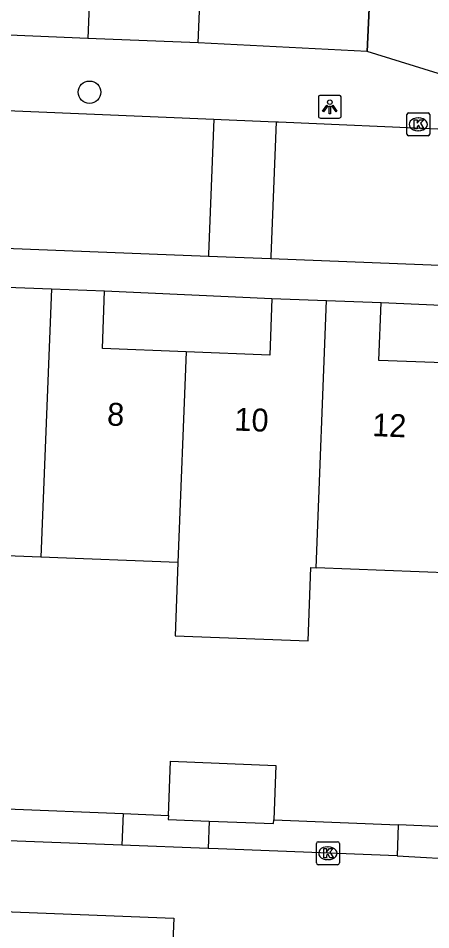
# Model space of a CAD drawing. Extents: x 160787 to 161428, y 386828 to 387483.
# Drawn here: x 161022.53 to 161040.54, y 387264.64 to 387304.46 of the extents above; entities that cross this region are included whole.
import ezdxf

# ---------------------------------------------------------------- set-up
doc = ezdxf.new("R2010")
doc.units = 0
for name, color, linetype in [('IMGEO_Boom', 7, 'Continuous'), ('IMGEO_Groenvoorziening', 7, 'Continuous'), ('IMGEO_Kolk', 7, 'Continuous'), ('IMGEO_Lichtpunt', 7, 'Continuous'), ('IMGEO_Muur', 7, 'Continuous'), ('IMGEO_Pand', 7, 'Continuous'), ('IMGEO_Pand_nummerreeks', 7, 'Continuous'), ('IMGEO_Rijbaan_lokaal_open', 7, 'Continuous'), ('IMGEO_Voetpad_open', 7, 'Continuous')]:
    doc.layers.add(name, color=color, linetype=linetype)

msp = doc.modelspace()

# ---------------------------------------------------------------- linework, layer by layer
at = {"layer": 'IMGEO_Boom'}
msp.add_circle((161025.642, 387301.226), 0.489, dxfattribs=at)
at = {"layer": 'IMGEO_Groenvoorziening'}
for points in [[(161022.031, 387269.92), (161027.117, 387269.713)], [(161033.684, 387269.446), (161039.126, 387269.225)]]:
    msp.add_lwpolyline(points, dxfattribs=at)
at = {"layer": 'IMGEO_Kolk'}
for p, q in [((161039.573, 387300.322), (161040.425, 387300.322)), ((161039.498, 387299.396), (161039.498, 387300.248)), ((161039.986, 387300.102), (161040.011, 387300.102)), ((161040.499, 387300.248), (161040.499, 387299.396)), ((161040.009, 387299.542), (161039.984, 387299.542)), ((161040.425, 387299.322), (161039.573, 387299.322)), ((161035.625, 387268.485), (161036.477, 387268.485)), ((161035.55, 387267.559), (161035.55, 387268.411)), ((161036.038, 387268.265), (161036.063, 387268.265)), ((161036.551, 387268.411), (161036.551, 387267.559)), ((161036.061, 387267.705), (161036.036, 387267.705)), ((161036.477, 387267.485), (161035.625, 387267.485))]:
    msp.add_line(p, q, dxfattribs=at)
for points in [[(161039.573, 387300.322), (161040.425, 387300.322)], [(161039.498, 387299.396), (161039.498, 387300.248)], [(161039.819, 387300.022), (161039.942, 387300.022), (161039.942, 387299.871), (161040.072, 387300.022), (161040.236, 387300.022), (161040.09, 387299.871), (161040.243, 387299.622), (161040.091, 387299.622), (161040.006, 387299.786), (161039.942, 387299.719), (161039.942, 387299.622), (161039.819, 387299.622), (161039.819, 387300.022)], [(161040.499, 387300.248), (161040.499, 387299.396)], [(161040.425, 387299.322), (161039.573, 387299.322)], [(161035.625, 387268.485), (161036.477, 387268.485)], [(161035.55, 387267.559), (161035.55, 387268.411)], [(161035.871, 387268.185), (161035.994, 387268.185), (161035.994, 387268.034), (161036.124, 387268.185), (161036.288, 387268.185), (161036.142, 387268.034), (161036.295, 387267.785), (161036.143, 387267.785), (161036.058, 387267.949), (161035.994, 387267.882), (161035.994, 387267.785), (161035.871, 387267.785), (161035.871, 387268.185)], [(161036.551, 387268.411), (161036.551, 387267.559)], [(161036.477, 387267.485), (161035.625, 387267.485)]]:
    msp.add_lwpolyline(points, dxfattribs=at)
for centre, start, end in [((161039.575, 387300.246), 91.552, 178.448), ((161039.575, 387300.246), 91.552, 178.448), ((161040.423, 387300.246), 1.552, 88.448), ((161040.423, 387300.246), 1.552, 88.448), ((161039.575, 387299.398), 181.552, 268.448), ((161039.575, 387299.398), 181.552, 268.448), ((161040.423, 387299.398), 271.552, 358.448), ((161040.423, 387299.398), 271.552, 358.448), ((161035.627, 387268.409), 91.552, 178.448), ((161035.627, 387268.409), 91.552, 178.448), ((161036.475, 387268.409), 1.552, 88.448), ((161036.475, 387268.409), 1.552, 88.448), ((161035.627, 387267.561), 181.552, 268.448), ((161035.627, 387267.561), 181.552, 268.448), ((161036.475, 387267.561), 271.552, 358.448), ((161036.475, 387267.561), 271.552, 358.448)]:
    msp.add_arc(centre, 0.0765, start, end, dxfattribs=at)
for centre, major_axis, ratio, start_param, end_param in [((161039.985, 387299.822), (-0.387, 0.002), 0.722429, 4.712389, 7.853982), ((161040.01, 387299.822), (-0.39, 0.002), 0.717154, 1.570796, 4.712389), ((161036.037, 387267.985), (-0.387, 0.002), 0.722429, 4.712389, 7.853982), ((161036.062, 387267.985), (-0.39, 0.002), 0.717154, 1.570796, 4.712389)]:
    msp.add_ellipse(centre, major_axis=major_axis, ratio=ratio, start_param=start_param, end_param=end_param, dxfattribs=at)
at = {"layer": 'IMGEO_Lichtpunt'}
for p, q in [((161036.538, 387301.09), (161035.73, 387301.09)), ((161036.538, 387301.09), (161035.73, 387301.09)), ((161035.636, 387300.995), (161035.636, 387300.188)), ((161035.636, 387300.995), (161035.636, 387300.188)), ((161036.632, 387300.188), (161036.632, 387300.995)), ((161036.632, 387300.188), (161036.632, 387300.995)), ((161035.73, 387300.094), (161036.538, 387300.094)), ((161035.73, 387300.094), (161036.538, 387300.094))]:
    msp.add_line(p, q, dxfattribs=at)
for points in [[(161036.01, 387300.659), (161036.049, 387300.631), (161035.861, 387300.369), (161035.823, 387300.396), (161036.01, 387300.659)], [(161036.112, 387300.611), (161036.159, 387300.611), (161036.159, 387300.289), (161036.112, 387300.289), (161036.112, 387300.611)], [(161036.222, 387300.631), (161036.26, 387300.658), (161036.447, 387300.396), (161036.408, 387300.368), (161036.222, 387300.631)]]:
    msp.add_lwpolyline(points, dxfattribs=at)
msp.add_circle((161036.135, 387300.793), 0.0994, dxfattribs=at)
for centre, start, end in [((161035.73, 387300.995), 90, 180), ((161035.73, 387300.995), 90, 180), ((161036.538, 387300.995), 0, 90), ((161036.538, 387300.995), 0, 90), ((161035.73, 387300.188), 180, 270), ((161035.73, 387300.188), 180, 270), ((161036.538, 387300.188), 270, 0), ((161036.538, 387300.188), 270, 360)]:
    msp.add_arc(centre, 0.0946, start, end, dxfattribs=at)
at = {"layer": 'IMGEO_Muur'}
for points in [[(161037.77, 387302.999), (161038.112, 387310.547)], [(161037.77, 387302.999), (161030.392, 387303.382)]]:
    msp.add_lwpolyline(points, dxfattribs=at)
at = {"layer": 'IMGEO_Pand'}
for points in [[(161026.033, 387315.194), (161025.572, 387303.577)], [(161030.392, 387303.382), (161030.746, 387312.109), (161034.957, 387311.939), (161034.906, 387310.676), (161038.112, 387310.547)], [(161025.572, 387303.577), (161020.754, 387303.772)], [(161030.392, 387303.382), (161025.572, 387303.577)], [(161021.648, 387292.728), (161023.978, 387292.637)], [(161023.978, 387292.637), (161023.521, 387280.923)], [(161023.978, 387292.637), (161026.304, 387292.547)], [(161029.86, 387289.882), (161026.205, 387290.025), (161026.304, 387292.547)], [(161033.611, 387292.22), (161033.514, 387289.74), (161029.86, 387289.882)], [(161033.611, 387292.22), (161035.992, 387292.127)], [(161035.537, 387280.455), (161035.992, 387292.127)], [(161035.992, 387292.127), (161038.374, 387292.034)], [(161041.898, 387289.372), (161038.276, 387289.514), (161038.374, 387292.034)], [(161029.86, 387289.882), (161029.502, 387280.69)], [(161023.521, 387280.923), (161017.529, 387281.157)], [(161029.502, 387280.69), (161023.521, 387280.923)], [(161029.502, 387280.69), (161029.377, 387277.484), (161035.188, 387277.258), (161035.313, 387280.464), (161035.537, 387280.455)], [(161041.541, 387280.221), (161035.537, 387280.455)], [(161029.088, 387269.633), (161029.181, 387272.003), (161033.778, 387271.821), (161033.684, 387269.446)], [(161029.088, 387269.633), (161029.081, 387269.463), (161030.865, 387269.392)], [(161030.865, 387269.392), (161033.678, 387269.281), (161033.684, 387269.446)], [(161017.04, 387265.629), (161029.318, 387265.143), (161029.154, 387261.009)]]:
    msp.add_lwpolyline(points, dxfattribs=at)
at = {"layer": 'IMGEO_Rijbaan_lokaal_open'}
for points in [[(161010.337, 387300.909), (161010.458, 387300.904), (161015.08, 387300.714), (161031.068, 387300.048)], [(161031.068, 387300.048), (161030.837, 387294.156), (161030.833, 387294.053)], [(161031.068, 387300.048), (161031.396, 387300.034), (161033.794, 387299.932)], [(161033.794, 387299.932), (161033.563, 387294.053), (161033.559, 387293.946)], [(161030.833, 387294.053), (161010.099, 387294.869)], [(161033.559, 387293.946), (161030.833, 387294.053)]]:
    msp.add_lwpolyline(points, dxfattribs=at)
at = {"layer": 'IMGEO_Voetpad_open'}
for points in [[(161038.112, 387310.547), (161037.77, 387302.999)], [(161037.77, 387302.999), (161030.392, 387303.382)], [(161043.36, 387301.265), (161037.77, 387302.999)], [(161033.794, 387299.932), (161033.89, 387299.928), (161041.191, 387299.617)], [(161100.662, 387291.305), (161033.559, 387293.946)], [(161026.304, 387292.547), (161033.611, 387292.22)], [(161038.374, 387292.034), (161045.615, 387291.726)], [(161027.117, 387269.713), (161027.059, 387268.338)], [(161027.117, 387269.713), (161029.088, 387269.633)], [(161030.865, 387269.392), (161030.819, 387268.192)], [(161039.126, 387269.225), (161039.07, 387267.871)], [(161042.204, 387269.1), (161039.126, 387269.225)], [(161027.059, 387268.338), (161019.035, 387268.65)], [(161030.819, 387268.192), (161027.059, 387268.338)], [(161039.07, 387267.871), (161031.266, 387268.175), (161030.819, 387268.192)], [(161039.07, 387267.871), (161042.15, 387267.701)]]:
    msp.add_lwpolyline(points, dxfattribs=at)

# ---------------------------------------------------------------- texts
at = {"layer": 'IMGEO_Pand_nummerreeks'}
for s, rotation, p in [('8', 357.7109, (161026.399, 387286.671)), ('10', 357.7082, (161031.956, 387286.45)), ('12', 357.7109, (161037.971, 387286.208))]:
    msp.add_text(s, height=1, rotation=rotation, dxfattribs=at).set_placement(p)

doc.saveas('drawing.dxf')
